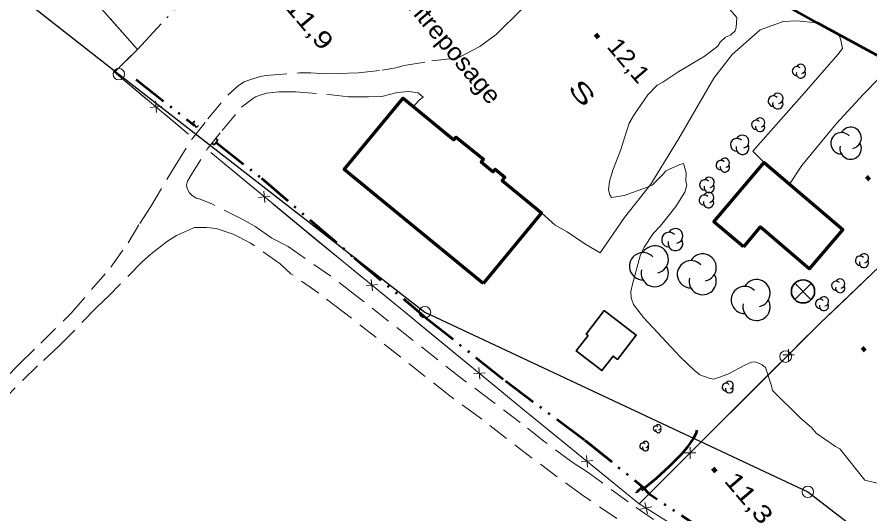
# Model space of a CAD drawing. Extents: x 386081 to 389416, y 5130568 to 5134082.
# Drawn here: x 387023.2 to 387170.4, y 5133022.9 to 5133108.7 of the extents above; entities that cross this region are included whole.
import ezdxf
from ezdxf.enums import TextEntityAlignment as Align

# ---------------------------------------------------------------- set-up
doc = ezdxf.new("R2010")
doc.units = 0
doc.header["$LTSCALE"] = 1.2
for name, pattern in [('DASH_DOUBLE_DOT', [9.2, 5, -1.2, 0.3, -1.2, 0.3, -1.2]), ('DOT_DASHED', [7.7, 5, -1.2, 0.3, -1.2]), ('LONG_DASH_SHORT_DASH', [9.9, 6, -1.2, 1.5, -1.2]), ('LONG_DASHED', [7.5, 6, -1.5]), ('MEDIUM_DASHED', [4.5, 3, -1.5])]:
    doc.linetypes.add(name, pattern=pattern)
for name, color, linetype, lineweight in [('19', 7, 'Continuous', 13), ('2', 7, 'Continuous', 13), ('21', 7, 'LONG_DASHED', 35), ('26', 7, 'Continuous', 35), ('3', 7, 'Continuous', 140), ('31', 7, 'Continuous', 70), ('34', 7, 'Continuous', 35), ('36', 7, 'Continuous', 13), ('37', 7, 'Continuous', 13), ('4', 7, 'DASH_DOUBLE_DOT', 53), ('41', 7, 'DOT_DASHED', 25), ('44', 7, 'Continuous', 25), ('52', 7, 'Continuous', 13), ('57', 7, 'LONG_DASH_SHORT_DASH', 13)]:
    doc.layers.add(name, color=color, linetype=linetype, lineweight=lineweight)

msp = doc.modelspace()

# ---------------------------------------------------------------- linework, layer by layer
at = {"layer": '19'}
for points in [[(387165.05, 5133105.73), (387165.4, 5133104.72), (387165.65, 5133103.26), (387164.87, 5133102.24), (387159.07, 5133095.55), (387150.22, 5133085.58), (387152.18, 5133083.58)], [(387156.54, 5133079.86), (387158.68, 5133083.07), (387164.58, 5133090.26), (387169.32, 5133095.41), (387172.01, 5133098.15), (387173.99, 5133098.83), (387176.53, 5133099.44)]]:
    msp.add_lwpolyline(points, dxfattribs=at)
at = {"layer": '19', "linetype": 'MEDIUM_DASHED'}
for points in [[(387017.55, 5133042.54), (387023.65, 5133048.85), (387027.34, 5133052.38), (387032.58, 5133057.58), (387039.44, 5133065.54), (387042.38, 5133069.73), (387044.41, 5133073.08), (387046.31, 5133076.01), (387050.49, 5133083), (387053.44, 5133087.7), (387056.16, 5133091.13), (387059.59, 5133095.24), (387061.44, 5133096.87), (387062.42, 5133097.5), (387063.22, 5133097.81), (387065.17, 5133098.45), (387066.21, 5133098.64), (387071.97, 5133099.05), (387073.92, 5133099.07), (387076.31, 5133098.92), (387078.63, 5133098.94), (387082.18, 5133099.1), (387086.21, 5133099.51), (387088.6, 5133099.97), (387090.06, 5133100.35), (387094.83, 5133101.14), (387099.25, 5133101.63)], [(387133.05, 5133021.96), (387128.68, 5133025.01), (387121.79, 5133030.08), (387119.01, 5133031.84), (387114.14, 5133035.5), (387110.06, 5133038.72), (387105.11, 5133042.47), (387100.08, 5133046.18), (387081.69, 5133060.66), (387077.4, 5133063.95), (387069.99, 5133069.09), (387067.2, 5133070.55), (387064.17, 5133072.65), (387062.21, 5133073.74), (387056.95, 5133076.38), (387054.81, 5133077.27), (387054.13, 5133077.45), (387053.4, 5133077.93), (387052.97, 5133078.36), (387052.6, 5133079.09), (387052.48, 5133079.7), (387052.66, 5133080.38), (387053.03, 5133081.09), (387056.03, 5133085.87), (387058.61, 5133089.13), (387061.98, 5133093.17), (387063.84, 5133094.59), (387064.39, 5133094.91), (387065.37, 5133095.28), (387066.35, 5133095.54), (387068.42, 5133095.81), (387071.3, 5133095.78), (387077.48, 5133095.29), (387080.41, 5133094.96), (387083.9, 5133094.93), (387086.16, 5133095.02), (387088.85, 5133095.66), (387090.86, 5133095.87), (387092.45, 5133095.64), (387093.29, 5133094.88)], [(387126.72, 5133022.15), (387120.79, 5133026.13), (387111.96, 5133032.67), (387102.97, 5133039.61), (387097.92, 5133043.33), (387079.5, 5133057.84), (387075.3, 5133061.05), (387070.47, 5133064.38), (387068.65, 5133066.11), (387063.45, 5133069.71), (387060.54, 5133071.25), (387057.62, 5133072.18), (387055.94, 5133072.37), (387053.83, 5133072.37), (387050.72, 5133071.01), (387049.2, 5133070.01), (387046.33, 5133067.78), (387044.89, 5133066.48), (387039.1, 5133060.6), (387036.92, 5133058.56), (387032.29, 5133053.73), (387030.42, 5133051.87), (387026.74, 5133048.47), (387021.57, 5133043.33)]]:
    msp.add_lwpolyline(points, dxfattribs=at)
at = {"layer": '2'}
msp.add_lwpolyline([(387173.59, 5133027.76), (387169.51, 5133028.72), (387165.23, 5133034.13), (387164.48, 5133034.55), (387161.14, 5133036.87), (387160.36, 5133037.78), (387158.29, 5133039.59), (387153.62, 5133044.22), (387153.42, 5133045.05), (387152.36, 5133048.21), (387151.82, 5133048.67), (387150.64, 5133049.18), (387149.98, 5133049.11), (387148.95, 5133048.67), (387145.89, 5133047.03), (387143.49, 5133046.18), (387142.86, 5133046.28), (387141.06, 5133046.93), (387140.05, 5133047.75), (387137.74, 5133050.01), (387131.32, 5133056.82), (387129.62, 5133059.09), (387129.2, 5133060.24), (387129.16, 5133061.3), (387129.42, 5133062.57), (387130.74, 5133067.47), (387131.47, 5133068.99), (387133.01, 5133071.32), (387134.27, 5133072.68), (387136.93, 5133076.01), (387138.47, 5133078.49), (387138.8, 5133079.66), (387138.66, 5133080.32), (387138.68, 5133081.84), (387138.26, 5133083.44), (387137.62, 5133083.26), (387135.16, 5133082.18), (387134.71, 5133081.57), (387132.89, 5133079.76), (387132.01, 5133079.34), (387128.02, 5133077.9), (387125.79, 5133077.58), (387125.51, 5133077.99), (387125.32, 5133078.88), (387125.47, 5133080.3), (387126.04, 5133082.28), (387127.37, 5133085.68), (387128.89, 5133090.41), (387129.79, 5133091.97), (387132.11, 5133095.29), (387133.67, 5133096.92), (387134.67, 5133097.46), (387137.42, 5133099.33), (387141.8, 5133101.92), (387144.19, 5133103.7), (387144.59, 5133104.38), (387145.48, 5133105.23), (387146.36, 5133105.59), (387147.17, 5133106.34), (387147.32, 5133106.9), (387147.46, 5133108.62), (387143.47, 5133113.24)], dxfattribs=at)
at = {"layer": '21', "linetype": 'Continuous', "lineweight": 53}
msp.add_lwpolyline([(387230.37, 5133069.59), (387194.24, 5133089.79), (387161.3, 5133107.73), (387145.15, 5133116.72), (387136.51, 5133122.16), (387126.26, 5133128.44), (387106.73, 5133141.38), (387095.96, 5133149.29), (387087.62, 5133155.63), (387080.08, 5133162.01), (387074.05, 5133167.58), (387065.95, 5133175.28), (387057.79, 5133183.88), (387050.5, 5133191.99), (387043.48, 5133200.49), (387035.79, 5133210.15), (387022.38, 5133227.8), (387002.34, 5133253.84), (386993.85, 5133264.01), (386984.78, 5133273.68), (386975.89, 5133282.09), (386967.87, 5133288.47), (386965.39, 5133290.1)], dxfattribs=at)
at = {"layer": '26'}
for p, q in [((387053.55, 5133090.43), (387053.93, 5133090.75)), ((387054.19, 5133089.65), (387053.55, 5133090.43)), ((387054.19, 5133089.65), (387054.57, 5133089.97)), ((387057.88, 5133087.43), (387057.25, 5133086.64)), ((387057.88, 5133087.43), (387057.49, 5133087.74)), ((387057.25, 5133086.64), (387056.86, 5133086.95)), ((387130.09, 5133026.59), (387130.02, 5133026.66)), ((387130.09, 5133026.59), (387130.02, 5133026.66)), ((387130.23, 5133026.73), (387130.09, 5133026.59)), ((387130.23, 5133026.73), (387130.09, 5133026.59)), ((387130.23, 5133026.73), (387130.16, 5133026.8)), ((387130.23, 5133026.73), (387130.16, 5133026.8))]:
    msp.add_line(p, q, dxfattribs=at)
at = {"layer": '3'}
for p, q in [((387123.05, 5133105.75), (387123.56, 5133105.14)), ((387169.8, 5133081.2), (387170.31, 5133080.59)), ((387169.09, 5133051.68), (387169.6, 5133051.07)), ((387143.28, 5133030.82), (387143.79, 5133030.21))]:
    msp.add_line(p, q, dxfattribs=at)
at = {"layer": '31'}
for points in [[(387103.68, 5133062.68), (387079.69, 5133082.36), (387089.84, 5133094.72), (387098.63, 5133087.5), (387099.03, 5133087.99), (387103.7, 5133084.16), (387103.33, 5133083.71), (387105.42, 5133082), (387105.76, 5133082.42), (387107.42, 5133081.05), (387106.94, 5133080.47), (387113.71, 5133074.91)], [(387148.57, 5133069.05), (387143.5, 5133073.38), (387152.18, 5133083.58), (387165.71, 5133072.05), (387159.93, 5133065.26), (387151.47, 5133072.47)]]:
    msp.add_lwpolyline(points, close=True, dxfattribs=at)
at = {"layer": '31', "lineweight": 35}
msp.add_lwpolyline([(387124.57, 5133058.04), (387130.08, 5133053.8), (387126.83, 5133049.59), (387126.08, 5133050.18), (387124.15, 5133047.67), (387119.73, 5133051.07), (387121.76, 5133053.72), (387121.44, 5133053.97)], close=True, dxfattribs=at)
at = {"layer": '34'}
for p, q in [((387160.28, 5133062.73), (387157.44, 5133059.93)), ((387157.46, 5133062.75), (387160.26, 5133059.91))]:
    msp.add_line(p, q, dxfattribs=at)
msp.add_circle((387158.86, 5133061.341), 2, dxfattribs=at)
at = {"layer": '36', "lineweight": 25}
msp.add_lwpolyline([(386529.48, 5133338.34), (386646.14, 5133320.91), (386734.05, 5133307.9), (386763.33, 5133288.82), (386823.06, 5133250.19), (386965.77, 5133157.68), (387040.78, 5133098.87), (387093.59, 5133057.78), (387159.68, 5133026.76), (387228.64, 5132973.67), (387297.42, 5132941.46), (387339.88, 5132913.57), (387352.13, 5132976.96), (387402.17, 5132955.12), (387471.5, 5132924.49), (387529.57, 5132869.95)], dxfattribs=at)
at = {"layer": '36'}
for centre in [(387040.798, 5133098.85), (387093.608, 5133057.76), (387155.868, 5133050.09), (387159.698, 5133026.74)]:
    msp.add_circle(centre, 1, dxfattribs=at)
at = {"layer": '37'}
for p, q in [((387046.19, 5133093.12), (387048.19, 5133093.3)), ((387047.28, 5133092.21), (387047.1, 5133094.21)), ((387048.73, 5133091.93), (387052.83, 5133088.51)), ((387056.66, 5133085.32), (387064.37, 5133078.95)), ((387066, 5133076.68), (387065.81, 5133078.67)), ((387064.91, 5133077.58), (387066.91, 5133077.77)), ((387067.45, 5133076.4), (387075.16, 5133070.03)), ((387164.91, 5133058.8), (387172.14, 5133065.71)), ((387083.45, 5133062.32), (387085.44, 5133062.53)), ((387084.55, 5133061.43), (387084.34, 5133063.42)), ((387093.74, 5133054.83), (387101.45, 5133048.48)), ((387156.35, 5133049.39), (387156.35, 5133051.39)), ((387147.85, 5133041.92), (387154.93, 5133048.98)), ((387157.35, 5133050.39), (387155.35, 5133050.39)), ((387103.09, 5133046.21), (387102.9, 5133048.2)), ((387102, 5133047.11), (387103.99, 5133047.3)), ((387140.77, 5133034.85), (387147.85, 5133041.92)), ((387112.27, 5133039.58), (387120.03, 5133033.28)), ((387139.36, 5133032.44), (387139.36, 5133034.44)), ((387121.68, 5133031.02), (387121.48, 5133033.01)), ((387140.36, 5133033.44), (387138.36, 5133033.44)), ((387120.58, 5133031.91), (387122.57, 5133032.12)), ((387130.86, 5133024.96), (387137.94, 5133032.03)), ((387132.76, 5133024.16), (387130.81, 5133023.72)), ((387131.56, 5133024.92), (387132, 5133022.96))]:
    msp.add_line(p, q, dxfattribs=at)
for points in [[(386982.2, 5133172.76), (386983.94, 5133170.51), (387026.71, 5133122.75), (387043.99, 5133103.13), (387040.04, 5133099.17), (387052.83, 5133088.51)], [(387039.3, 5133108.46), (387043.99, 5133103.13), (387041.94, 5133101.08)], [(387041.94, 5133101.08), (387040.04, 5133099.17), (387045.65, 5133094.49)], [(387056.66, 5133085.32), (387079.32, 5133066.59), (387089.99, 5133057.92), (387110.82, 5133040.76), (387130.59, 5133024.69), (387161.81, 5133055.84), (387184.97, 5133077.98), (387210.8, 5133054.78), (387224.38, 5133042.91), (387231.84, 5133036.01)], [(387075.16, 5133070.03), (387079.32, 5133066.59), (387082.89, 5133063.69)], [(387086, 5133061.17), (387089.99, 5133057.92), (387093.74, 5133054.83)], [(387157.76, 5133051.8), (387161.81, 5133055.84), (387164.91, 5133058.8)], [(387104.54, 5133045.93), (387110.82, 5133040.76), (387112.27, 5133039.58)], [(387123.13, 5133030.75), (387130.59, 5133024.69), (387130.86, 5133024.96)], [(387202.26, 5132978.74), (387198.73, 5132979.45), (387177.35, 5132993.03), (387156.07, 5133007.41), (387139.31, 5133019.2), (387130.59, 5133024.69)]]:
    msp.add_lwpolyline(points, dxfattribs=at)
at = {"layer": '4'}
msp.add_line((387043.78, 5133097.92), (387053.84, 5133090.01), dxfattribs=at)
for points in [[(387057.6, 5133087.05), (387065.4, 5133080.88), (387081.43, 5133067.13), (387093.77, 5133056.8), (387107.5, 5133045.88), (387121.19, 5133035.68), (387131.19, 5133027.62), (387130.16, 5133026.66)], [(387140.52, 5133037.4), (387140.34, 5133036.72), (387139.98, 5133035.98), (387138.82, 5133034.31), (387137.9, 5133033.26), (387135.77, 5133031.09), (387133.51, 5133029.03), (387131.01, 5133026.98)], [(387198.73, 5132981.17), (387196.64, 5132982.51), (387196.02, 5132982.8), (387194.42, 5132983.78), (387189.34, 5132987.09), (387180.78, 5132993.17), (387172.37, 5132998.55), (387168.73, 5133001.13), (387166.99, 5133002.2), (387164.93, 5133003.34), (387163.55, 5133004.38), (387162.16, 5133005.62), (387161.01, 5133006.43), (387157.63, 5133008.8), (387155.43, 5133010.17), (387150.57, 5133013.44), (387146.69, 5133016.5), (387142.91, 5133019.34), (387132.46, 5133026.21), (387131.19, 5133027.62)]]:
    msp.add_lwpolyline(points, dxfattribs=at)
at = {"layer": '41'}
msp.add_lwpolyline([(387043.99, 5133103.13), (387051.43, 5133111.08), (387066.76, 5133126.87), (387081.07, 5133141.65), (387085.83, 5133146.79), (387089.54, 5133151.15)], dxfattribs=at)
at = {"layer": '44'}
for centre, radius, start, end in [((387158.494, 5133099.768), 0.799, 282.26917, 149.72626), ((387157.807, 5133099.368), 0.799, 44.11537, 269.80396), ((387158.494, 5133098.969), 0.799, 166.93686, 29.62122), ((387153.742, 5133094.2), 0.9, 44.11537, 269.80396), ((387153.742, 5133094.2), 0.9, 44.11537, 269.80396), ((387154.516, 5133094.65), 0.9, 282.26917, 149.72626), ((387154.516, 5133094.65), 0.9, 282.26917, 149.72626), ((387154.516, 5133093.751), 0.9, 166.93686, 29.62122), ((387154.516, 5133093.751), 0.9, 166.93686, 29.62122), ((387150.778, 5133090.108), 0.795, 44.11537, 269.80396), ((387150.778, 5133090.108), 0.795, 44.11537, 269.80396), ((387151.462, 5133090.506), 0.795, 282.26917, 149.72626), ((387151.462, 5133090.506), 0.795, 282.26917, 149.72626), ((387151.462, 5133089.711), 0.795, 166.93686, 29.62122), ((387151.462, 5133089.711), 0.795, 166.93686, 29.62122), ((387165.492, 5133086.922), 1.849, 44.11537, 269.80396), ((387167.082, 5133087.847), 1.849, 282.26917, 149.72626), ((387147.457, 5133086.655), 1.114, 44.11537, 269.80396), ((387147.457, 5133086.655), 1.114, 44.11537, 269.80396), ((387148.415, 5133087.212), 1.114, 282.26917, 149.72626), ((387148.415, 5133087.212), 1.114, 282.26917, 149.72626), ((387148.415, 5133086.098), 1.114, 166.93686, 29.62122), ((387148.415, 5133086.098), 1.114, 166.93686, 29.62122), ((387167.082, 5133085.997), 1.849, 166.93686, 29.62122), ((387145.366, 5133083.551), 0.805, 282.26917, 149.72626), ((387145.366, 5133083.551), 0.805, 282.26917, 149.72626), ((387144.674, 5133083.148), 0.805, 44.11537, 269.80396), ((387144.674, 5133083.148), 0.805, 44.11537, 269.80396), ((387145.366, 5133082.746), 0.805, 166.93686, 29.62122), ((387145.366, 5133082.746), 0.805, 166.93686, 29.62122), ((387141.899, 5133079.73), 0.884, 44.11537, 269.80396), ((387142.659, 5133080.172), 0.884, 282.26917, 149.72626), ((387142.659, 5133079.288), 0.884, 166.93686, 29.62122), ((387142.569, 5133077.552), 0.884, 282.26917, 149.72626), ((387141.809, 5133077.11), 0.884, 44.11537, 269.80396), ((387142.569, 5133076.668), 0.884, 166.93686, 29.62122), ((387135.747, 5133070.279), 1.274, 44.11537, 269.80396), ((387136.842, 5133070.916), 1.274, 282.26917, 149.72626), ((387136.842, 5133069.642), 1.274, 166.93686, 29.62122), ((387133.284, 5133066.861), 2.356, 282.26917, 149.72626), ((387131.258, 5133065.684), 2.356, 44.11537, 269.80396), ((387139.518, 5133064.294), 2.356, 44.11537, 269.80396), ((387141.544, 5133065.471), 2.356, 282.26917, 149.72626), ((387168.697, 5133066.648), 0.799, 44.11537, 269.80396), ((387169.384, 5133066.249), 0.799, 166.93686, 29.62122), ((387169.384, 5133067.048), 0.799, 282.26917, 149.72626), ((387133.284, 5133064.506), 2.356, 166.93686, 29.62122), ((387141.544, 5133063.116), 2.356, 166.93686, 29.62122), ((387150.844, 5133061.031), 2.356, 282.26917, 149.72626), ((387164.587, 5133062.308), 0.799, 44.11537, 269.80396), ((387165.274, 5133061.909), 0.799, 166.93686, 29.62122), ((387165.274, 5133062.708), 0.799, 282.26917, 149.72626), ((387148.818, 5133059.854), 2.356, 44.11537, 269.80396), ((387150.844, 5133058.676), 2.356, 166.93686, 29.62122), ((387161.787, 5133059.208), 0.799, 44.11537, 269.80396), ((387162.474, 5133059.608), 0.799, 282.26917, 149.72626), ((387162.474, 5133058.809), 0.799, 166.93686, 29.62122), ((387145.569, 5133044.815), 0.681, 44.11537, 269.80396), ((387146.154, 5133044.475), 0.681, 166.93686, 29.62122), ((387146.154, 5133045.156), 0.681, 282.26917, 149.72626), ((387133.494, 5133037.641), 0.466, 44.11537, 269.80396), ((387133.895, 5133037.408), 0.466, 166.93686, 29.62122), ((387133.895, 5133037.874), 0.466, 282.26917, 149.72626), ((387131.233, 5133034.632), 0.536, 44.11537, 269.80396), ((387131.694, 5133034.364), 0.536, 166.93686, 29.62122), ((387131.694, 5133034.9), 0.536, 282.26917, 149.72626)]:
    msp.add_arc(centre, radius, start, end, dxfattribs=at)
at = {"layer": '52'}
for points in [[(387110.86, 5133138.63), (387115.1, 5133133.18), (387117.48, 5133128.8), (387118.13, 5133125.79), (387117.99, 5133122.84), (387116.77, 5133119), (387114.85, 5133115.45), (387110.2, 5133109.98), (387105.9, 5133105.7), (387103.07, 5133103.63), (387099.25, 5133101.63)], [(387113.71, 5133074.91), (387116.07, 5133072.79), (387118.16, 5133071.61), (387121.19, 5133069.57), (387123.86, 5133067.98), (387128.08, 5133074.12), (387132.58, 5133079.86), (387137.46, 5133087.73), (387143.5, 5133098.13), (387146.64, 5133102.22), (387151.44, 5133106.48), (387155.42, 5133107.97), (387157.78, 5133108.08), (387161.3, 5133107.73)], [(387093.29, 5133094.88), (387092.63, 5133094.38), (387091.63, 5133093.25)]]:
    msp.add_lwpolyline(points, dxfattribs=at)

# ---------------------------------------------------------------- texts
at = {"layer": '3'}
for s, width, p in [('11,9   ', 1.3, (387069.26, 5133110.44)), ('12,1   ', 1.1, (387124.88, 5133103.53)), ('11,3   ', 1.3, (387145.11, 5133028.6))]:
    msp.add_text(s, height=3, rotation=310.294, dxfattribs=dict(at, width=width)).set_placement(p)
at = {"layer": '52', "width": 1.7}
msp.add_text('S', height=3, rotation=310.03, dxfattribs=at).set_placement((387119.6, 5133094.67), align=Align.CENTER)
at = {"layer": '57', "width": 1.1}
msp.add_text("Cour d'entreposage", height=3, rotation=310.03, dxfattribs=at).set_placement((387079.91, 5133122.95))

doc.saveas('drawing.dxf')
